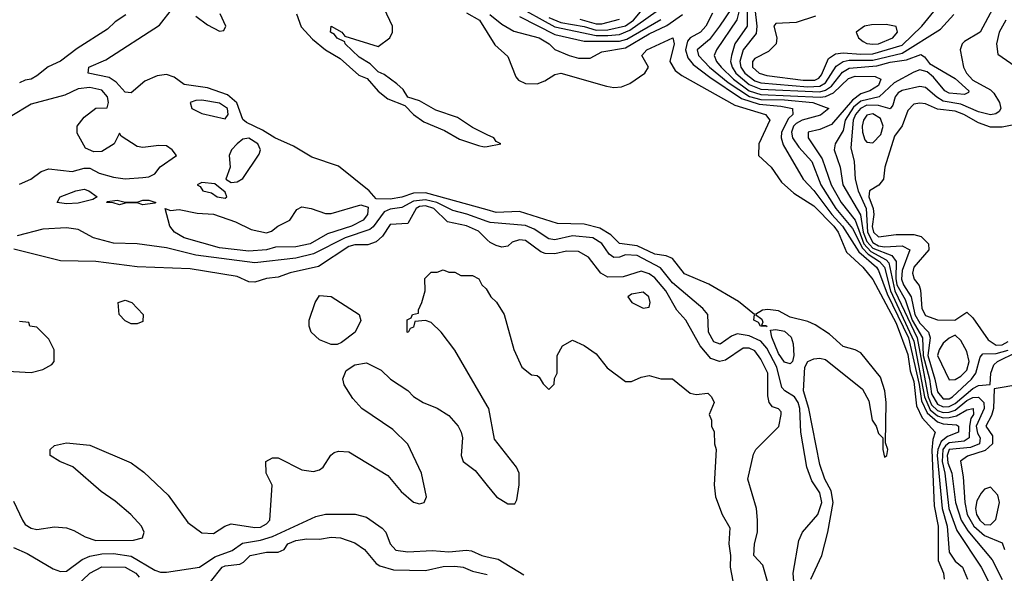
# Model space of a CAD drawing. Header units: inches. Extents: x 2380053 to 2584298, y 380219 to 546618.
# Tile 661 of 788: x 2528411 to 2531757, y 464990 to 466872. Entities that reach past the tile are written whole.
import ezdxf

# ---------------------------------------------------------------- set-up
doc = ezdxf.new("R2010")
doc.units = ezdxf.units.IN
doc.header["$MEASUREMENT"] = 0
doc.layers.add('C5426', color=7, linetype='Continuous')
doc.layers.add('C5436', color=7, linetype='Continuous')

msp = doc.modelspace()

# ---------------------------------------------------------------- linework, layer by layer
at = {"layer": 'C5426', "color": 2}
for points, elevation in [([(2528772, 466888), (2528735.4, 466864.6), (2528710, 466839.7), (2528606.4, 466773.6), (2528550, 466731.2), (2528507.9, 466712.1), (2528470, 466680.9), (2528450, 466669.3), (2528430, 466666.6), (2528410, 466657)], 2), ([(2530000, 466225.2), (2529790, 466283.4), (2529750, 466282.6), (2529710, 466268.9), (2529670, 466261.4), (2529622.9, 466262.9), (2529599.3, 466290), (2529494.3, 466374.3), (2529404.4, 466404.4), (2529342.2, 466442.2), (2529278, 466470), (2529236.8, 466496.8), (2529182.2, 466522.2), (2529170, 466532.7), (2529149.1, 466589.1), (2529117, 466617), (2529050, 466640.4), (2528970, 466651.3), (2528936.3, 466676.3), (2528910, 466685.3), (2528878.9, 466681.1), (2528837, 466663), (2528790, 466623.6), (2528770, 466626), (2528739.1, 466659.1), (2528715.6, 466675.6), (2528644, 466690), (2528646.6, 466710), (2528704.1, 466735.9), (2528886.5, 466853.5), (2528930, 466910.5)], 2), ([(2529010, 466883.8), (2529050, 466854), (2529090, 466833.4), (2529104.7, 466835.3), (2529112, 466850), (2529092, 466892)], 2), ([(2529351.4, 466891.4), (2529367.8, 466847.7), (2529406.2, 466806.2), (2529450.5, 466770), (2529499.9, 466739.9), (2529563.7, 466683.7), (2529592, 466672), (2529629.1, 466629.1), (2529662.7, 466602.7), (2529720.5, 466580.5), (2529749.1, 466549.1), (2529784.5, 466524.5), (2529854.9, 466494.9), (2529905.5, 466465.5), (2529970, 466444.4), (2529990, 466439.3), (2530000, 466441.2)], 2), ([(2530000, 466480.7), (2529950, 466505.1), (2529899.1, 466539.1), (2529824.9, 466564.9), (2529770, 466595.6), (2529730, 466609), (2529714.2, 466634.2), (2529693.4, 466653.4), (2529650, 466686), (2529630, 466695.1), (2529602.3, 466722.3), (2529564.9, 466744.9), (2529517.2, 466790), (2529516.5, 466796.5), (2529490, 466809.5), (2529481.5, 466821.5), (2529467, 466830), (2529470, 466850.4), (2529506, 466830), (2529515.9, 466815.9), (2529630, 466780.7), (2529669.6, 466810.4), (2529678.4, 466830), (2529677.6, 466850), (2529649.6, 466910.4)], 2), ([(2529930, 466894.9), (2529973.7, 466870), (2530000, 466828.2)], 2), ([(2528410, 466312.2), (2528449.2, 466330), (2528484.7, 466355.3), (2528510, 466364.7), (2528590, 466356), (2528630, 466367.3), (2528650, 466367.3), (2528681, 466350), (2528730, 466337), (2528770, 466330.4), (2528830, 466334.9), (2528850, 466337.1), (2528870, 466347.7), (2528888.2, 466371.8), (2528944, 466410), (2528929, 466430), (2528910, 466442.7), (2528884.1, 466444.1), (2528830, 466437), (2528810, 466440.9), (2528756.4, 466476.4), (2528750, 466486), (2528732, 466450), (2528690, 466424), (2528663.1, 466423.1), (2528635.3, 466435.3), (2528606, 466486), (2528606, 466510), (2528630, 466540.7), (2528670, 466570.8), (2528708, 466572), (2528712.7, 466590), (2528709.3, 466610), (2528690, 466632.6), (2528650, 466641.1), (2528610, 466636.4), (2528564.3, 466615.7), (2528450, 466585.1), (2528378.6, 466541.4)], 6), ([(2530000, 466186.2), (2529931.1, 466211.1), (2529882.7, 466222.7), (2529828.3, 466250), (2529790, 466259.9), (2529750, 466254.9), (2529710, 466233.2), (2529670, 466227.3), (2529650, 466218.9), (2529612.5, 466167.5), (2529601.2, 466158.8), (2529517, 466130), (2529410, 466075.4), (2529350, 466060.6), (2529210, 466044.8), (2529010, 466071.6), (2528910, 466096.4), (2528810, 466109.6), (2528730, 466111.6), (2528662, 466130), (2528610, 466159), (2528570, 466164), (2528490, 466159.5), (2528402.5, 466137.5)], 6), ([(2530000, 466123.7), (2529970, 466153), (2529930, 466171), (2529864.6, 466184.6), (2529818.7, 466230), (2529790, 466238.7), (2529770, 466236.5), (2529758.5, 466230), (2529730, 466179.5), (2529670, 466175.1), (2529644.2, 466135.8), (2529623.1, 466116.9), (2529593.8, 466106.2), (2529550, 466106.3), (2529530, 466100.5), (2529426.7, 466033.3), (2529330, 466011.5), (2529290, 465996), (2529250, 465992.3), (2529210, 465979.3), (2529190, 465981.2), (2529150, 465999.3), (2528990, 466024.5), (2528810, 466031.5), (2528670, 466049.6), (2528550, 466051.8), (2528391.6, 466091.6)], 10), ([(2530000, 465559), (2529890, 465748.7), (2529844, 465810), (2529810, 465842), (2529790, 465848.7), (2529754, 465846), (2529750, 465826), (2529738, 465822), (2529731.6, 465808.4), (2529728, 465810), (2529728.4, 465851.6), (2529742, 465858), (2529746, 465870), (2529766, 465874), (2529766, 465886), (2529778, 465910), (2529788.7, 465950), (2529788.4, 465991.6), (2529810, 466014), (2529830, 466014), (2529850, 466022), (2529870, 466014), (2529890, 466014), (2529910, 466002), (2529950, 466002), (2529971.1, 465991.1), (2529982, 465970), (2529996.9, 465956.9), (2530000, 465951.3)], 10), ([(2528350, 465678), (2528450, 465672), (2528490, 465682), (2528520.4, 465699.6), (2528528, 465710), (2528528, 465750), (2528510, 465786), (2528470, 465826), (2528446, 465830), (2528442, 465842), (2528410, 465846)], 14), ([(2528390, 465234.8), (2528420.7, 465170), (2528430, 465156), (2528450, 465142.8), (2528470, 465139.1), (2528530, 465147.3), (2528570, 465144), (2528595.2, 465135.2), (2528633.2, 465113.2), (2528670, 465101.6), (2528798, 465102), (2528828, 465110), (2528834, 465130), (2528825.2, 465150), (2528789, 465190), (2528735.3, 465235.3), (2528687.7, 465267.7), (2528591.9, 465351.9), (2528548, 465370), (2528515.3, 465390), (2528515.3, 465410), (2528530, 465424.7), (2528570, 465433), (2528650, 465424.9), (2528790, 465364.9), (2528833.5, 465333.5), (2528915.6, 465255.6), (2528982.8, 465162.8), (2529030, 465126.8), (2529070, 465124.7), (2529108, 465150), (2529130, 465157.3), (2529210, 465145.3), (2529230, 465147), (2529250, 465157.3), (2529260.9, 465170), (2529269.1, 465289.1), (2529249, 465330), (2529248, 465370), (2529270, 465382), (2529290, 465382), (2529370, 465341), (2529410, 465336), (2529430, 465341), (2529442, 465350), (2529468.9, 465391.1), (2529480.2, 465399.8), (2529494.6, 465405.4), (2529530, 465402.8), (2529662.5, 465322.5), (2529707.9, 465267.9), (2529750, 465231.3), (2529770, 465226), (2529786, 465230), (2529793.2, 465250), (2529777.2, 465330), (2529730, 465428.7), (2529678.9, 465478.9), (2529574, 465550), (2529543.7, 465583.7), (2529514, 465630), (2529509.1, 465650.9), (2529521.2, 465678.8), (2529550, 465698), (2529590, 465704.7), (2529639.8, 465679.8), (2529671.3, 465650), (2529730, 465611.3), (2529750, 465591.3), (2529782, 465570), (2529830, 465551), (2529870, 465526), (2529901, 465490), (2529911, 465470), (2529916, 465450), (2529911.3, 465390), (2529918, 465370), (2529959.1, 465339.1), (2530000, 465288.7)], 10), ([(2528390, 465077), (2528436.5, 465056.5), (2528525.2, 465005.2), (2528550, 464995.3), (2528570, 464996.5), (2528623.6, 465036.4), (2528650, 465048.1), (2528690, 465056), (2528730, 465057.1), (2528790, 465048.4), (2528870, 465000.7), (2528890, 464993.8), (2528910, 464994), (2529022, 465010), (2529074.9, 465045.1), (2529132.9, 465067.1), (2529168.4, 465091.6), (2529230, 465102.2), (2529270, 465114.7), (2529417.6, 465182.4), (2529450, 465190.6), (2529551.1, 465191.1), (2529590, 465181), (2529643.1, 465143.1), (2529655.5, 465130), (2529670.6, 465090), (2529690, 465068.7), (2529730, 465063.1), (2529813.4, 465066.6), (2529870, 465063.1), (2529930, 465068.4), (2529946.2, 465066.2), (2529982, 465050), (2530000, 465046)], 6), ([(2529059.3, 464960.7), (2529099.3, 465010), (2529110, 465015.3), (2529158.9, 465021.1), (2529172.3, 465027.7), (2529194, 465050), (2529250, 465062), (2529290, 465062), (2529310, 465071), (2529322.7, 465090), (2529350, 465101.6), (2529387.3, 465107.3), (2529430, 465106), (2529470, 465113), (2529502, 465110), (2529550, 465092.7), (2529582.8, 465070), (2529622.8, 465022.8), (2529634.8, 465014.8), (2529681.4, 465001.4), (2529790, 464999.3), (2529850, 465012.9), (2529890, 465014), (2529918, 465010), (2529950, 464997), (2530000, 464985.3)], 2), ([(2528598.6, 464941.4), (2528650, 464990.5), (2528690, 465012), (2528770, 465010.3), (2528806, 464990), (2528816.7, 464976.7)], 2)]:
    msp.add_lwpolyline(points, dxfattribs=dict(at, elevation=elevation))
for points, elevation in [([(2529030, 466598.9), (2529010, 466597.6), (2528991, 466590), (2528996, 466570), (2529030, 466553.4), (2529110, 466534.9), (2529119.7, 466550), (2529117.6, 466570), (2529090, 466588.2)], 6), ([(2529190, 466469.5), (2529170, 466466), (2529150.8, 466450), (2529131, 466430), (2529122.8, 466410), (2529126, 466370), (2529112, 466330), (2529130, 466318), (2529150, 466321), (2529170, 466332), (2529225.6, 466414.4), (2529229.3, 466430), (2529220.7, 466450)], 6), ([(2529030, 466318), (2529014, 466310), (2529024.7, 466304.7), (2529034, 466290), (2529062.8, 466282.8), (2529082, 466270), (2529110, 466264.7), (2529115.3, 466270), (2529110, 466286), (2529074, 466314)], 6), ([(2528570, 466246), (2528538, 466250), (2528548.7, 466270), (2528602, 466290), (2528630, 466295.3), (2528646, 466290), (2528674, 466270), (2528659.8, 466260.2), (2528610, 466248.2)], 2), ([(2528830, 466242), (2528810, 466248.7), (2528770, 466248), (2528750, 466242), (2528729, 466249), (2528706, 466250), (2528710, 466254), (2528742, 466258), (2528770, 466251.3), (2528810, 466251.3), (2528830, 466258), (2528850, 466258), (2528874, 466250), (2528870, 466248)], 2), ([(2529190, 466085.1), (2529090, 466095.8), (2528970, 466129.7), (2528937.2, 466150), (2528921.2, 466170), (2528906, 466230), (2528923.6, 466223.6), (2528953.2, 466226.8), (2529014.2, 466214.2), (2529070, 466210.3), (2529144.4, 466184.4), (2529198.3, 466158.3), (2529250, 466147.3), (2529267, 466153), (2529289, 466170), (2529329.5, 466190.5), (2529353.2, 466226.8), (2529370, 466236), (2529402, 466230), (2529450, 466212.7), (2529470, 466212.7), (2529570, 466242), (2529594.9, 466234.9), (2529593.1, 466210), (2529578, 466190), (2529539.1, 466170), (2529456.7, 466143.3), (2529398.8, 466110), (2529350, 466099.7), (2529281.1, 466098.9), (2529250, 466089.8)], 2), ([(2528790, 465838), (2528770, 465848), (2528748.7, 465870), (2528746, 465910), (2528770, 465918), (2528792, 465910), (2528831.3, 465870), (2528830, 465846), (2528810, 465838)], 10), ([(2529470, 465768), (2529430, 465784), (2529402, 465810), (2529395.3, 465830), (2529395.3, 465850), (2529415.3, 465910), (2529430, 465934), (2529470, 465931), (2529564.7, 465870), (2529571.1, 465848.9), (2529550.8, 465809.2), (2529505.4, 465774.6), (2529490, 465768)], 10)]:
    msp.add_lwpolyline(points, close=True, dxfattribs=dict(at, elevation=elevation))
at = {"layer": 'C5436', "color": 2}
for points, elevation in [([(2530090, 466924.8), (2530230, 466847.2), (2530370, 466818.3), (2530410, 466818.2), (2530450, 466821.8), (2530484.2, 466835.8), (2530600.9, 466919.1)], 14), ([(2530210, 466879.8), (2530250, 466862.7), (2530330, 466848.5), (2530370, 466836.8), (2530410, 466838), (2530470, 466851.6), (2530496.8, 466870), (2530550, 466933.6)], 18), ([(2530867.7, 466950), (2530848.6, 466871.4), (2530779.5, 466770), (2530771.8, 466750), (2530779, 466730), (2530795.2, 466710), (2530836.8, 466670), (2530890, 466630.1), (2530930, 466617.3), (2531131.5, 466608.5), (2531150, 466611.2), (2531176.7, 466623.3), (2531227.8, 466672.2), (2531250, 466680.2), (2531318.3, 466678.3), (2531338, 466670), (2531330, 466648.4), (2531300.5, 466630), (2531270, 466619.8), (2531241.6, 466598.4), (2531170, 466515.8), (2531130, 466498.4), (2531091.3, 466490), (2531090.7, 466470), (2531138.5, 466398.5), (2531169.3, 466310), (2531203, 466250), (2531250.1, 466190.1), (2531280.2, 466110), (2531304, 466084), (2531355.7, 466055.7), (2531365.1, 466045.1), (2531385.2, 465950), (2531461.2, 465790), (2531499.1, 465590), (2531510, 465562.7), (2531530, 465542.8), (2531550, 465536.3), (2531570, 465537.4), (2531590, 465544.6), (2531630, 465576.8), (2531650, 465587.2), (2531670, 465588.4), (2531687.6, 465570), (2531688.8, 465550), (2531662.1, 465490), (2531665.9, 465465.9), (2531675.5, 465450), (2531672.6, 465430), (2531642.9, 465417.1), (2531570.5, 465410), (2531562.6, 465390), (2531565.6, 465365.6), (2531578.6, 465330), (2531590.9, 465230), (2531610.9, 465170), (2531633.9, 465133.9), (2531715.6, 465035.6), (2531750, 464968.4)], 14), ([(2530008.9, 466890), (2530050, 466857), (2530090, 466832.4), (2530176.3, 466810), (2530210.6, 466790), (2530230.3, 466770.3), (2530278, 466750), (2530310, 466741.6), (2530350, 466740.7), (2530390, 466763.1), (2530470, 466776.6), (2530550, 466823.8), (2530610, 466851.8), (2530664.2, 466890)], 6), ([(2530766, 466894), (2530742.6, 466850), (2530724.9, 466830), (2530690, 466810.8), (2530681.2, 466798.8), (2530674.2, 466770), (2530681.9, 466741.9), (2530699.6, 466719.6), (2530756.1, 466676.1), (2530863.8, 466603.8), (2530924.2, 466584.2), (2530998.3, 466578.3), (2531038, 466570), (2531038.7, 466550), (2531024.2, 466535.8), (2531000.7, 466490), (2530998.6, 466470), (2531006, 466446), (2531074, 466330), (2531110, 466291.6), (2531170.9, 466210), (2531207.5, 466170), (2531263.1, 466083.1), (2531323.2, 466030), (2531330, 466018.9), (2531359.3, 465939.3), (2531431.2, 465790), (2531468, 465632), (2531475.7, 465575.7), (2531495, 465535), (2531530, 465505.1), (2531550, 465497.8), (2531594.3, 465494.3), (2531601.6, 465490), (2531602, 465470), (2531564.8, 465455.2), (2531542.7, 465437.3), (2531531.4, 465410), (2531529.6, 465389.6), (2531546, 465210), (2531562.8, 465150), (2531570, 465061), (2531590, 465030.4), (2531615.8, 465010), (2531632.7, 464970)], 6), ([(2530830.1, 466909.9), (2530789.2, 466850), (2530755, 466805), (2530714, 466770), (2530717.8, 466750), (2530755.2, 466710), (2530818.6, 466658.6), (2530891, 466611), (2530930, 466600.9), (2531010, 466599), (2531106.8, 466590), (2531160.7, 466570), (2531132.2, 466547.8), (2531070, 466529.8), (2531050, 466519.3), (2531041.1, 466510), (2531033.8, 466490), (2531037.8, 466470), (2531059, 466439), (2531103.2, 466390), (2531133.7, 466310), (2531185.1, 466230), (2531241.8, 466161.8), (2531275.1, 466095.1), (2531294.7, 466074.7), (2531333.1, 466050), (2531350.7, 466030.7), (2531371.1, 465950), (2531450, 465778.5), (2531486.1, 465590), (2531505.6, 465545.6), (2531530, 465524.6), (2531550, 465518.5), (2531570, 465518.9), (2531594.9, 465525.1), (2531630, 465545.5), (2531651.7, 465550), (2531652.6, 465530), (2531644.1, 465515.9), (2531638.9, 465490), (2531637.8, 465450), (2531620.6, 465439.4), (2531570, 465432.7), (2531557.4, 465422.6), (2531548.4, 465410), (2531546.6, 465370), (2531555.2, 465330), (2531568.4, 465210), (2531595.5, 465135.5), (2531678.3, 465010), (2531719.5, 464930)], 10), ([(2530883.5, 466910), (2530882.9, 466850), (2530841.8, 466790), (2530830.1, 466749.9), (2530827.1, 466730), (2530832.4, 466710), (2530845.1, 466690), (2530890, 466651.9), (2530930, 466635.2), (2531130, 466626.9), (2531150, 466632.4), (2531170, 466646.1), (2531207, 466693), (2531230, 466707.1), (2531324.5, 466715.5), (2531370, 466727.8), (2531425, 466735), (2531473.1, 466753.1), (2531485.8, 466745.8), (2531503.4, 466723.4), (2531590, 466671.5), (2531636.4, 466630), (2531635.8, 466624.2), (2531622.5, 466617.5), (2531570, 466621.8), (2531555.1, 466630), (2531517.1, 466677.1), (2531494.8, 466694.8), (2531470, 466701.6), (2531450, 466693.6), (2531382.5, 466657.5), (2531331.8, 466610), (2531270, 466595.3), (2531245.1, 466574.9), (2531216.8, 466530), (2531210, 466495.1), (2531182, 466450), (2531178.9, 466430), (2531199.5, 466370), (2531208.2, 466310), (2531268.5, 466208.5), (2531278, 466150), (2531290, 466118.1), (2531310, 466095.3), (2531374.6, 466070), (2531389.5, 466050), (2531388.2, 465991.8), (2531392.6, 465970), (2531420.1, 465920.1), (2531443.9, 465850), (2531478.8, 465790), (2531481.7, 465730), (2531502.6, 465650), (2531510, 465599.5), (2531530, 465564.2), (2531550, 465555.3), (2531570, 465556.8), (2531590, 465566.7), (2531650, 465618), (2531670, 465628.1), (2531708.9, 465631.1), (2531711.9, 465670), (2531721.7, 465698.3), (2531734, 465710), (2531798.4, 465741.6)], 18), ([(2530909.5, 466910), (2530916.3, 466850), (2530914.6, 466825.4), (2530870.2, 466769.8), (2530859, 466730), (2530862, 466710), (2530875.2, 466690), (2530910, 466663.9), (2530930, 466657), (2531090, 466643.4), (2531130, 466646.2), (2531150, 466657.4), (2531186, 466714), (2531210, 466729.4), (2531230, 466733.8), (2531310, 466734.6), (2531410, 466758.1), (2531540.6, 466839.4), (2531586.3, 466890)], 22), ([(2531115.7, 466884.3), (2531050, 466862.9), (2530981.3, 466858.7), (2530974, 466850), (2530984.4, 466810), (2530981.6, 466790), (2530956.3, 466763.7), (2530910, 466739.5), (2530901.6, 466730), (2530902, 466710), (2530923.8, 466690), (2530950, 466682.6), (2531073.7, 466666.3), (2531113.3, 466666.7), (2531126.8, 466673.2), (2531135.6, 466684.4), (2531159.6, 466740.4), (2531183.6, 466756.4), (2531210, 466759.8), (2531270, 466754.3), (2531310, 466755.8), (2531410, 466785.4), (2531477.4, 466850), (2531527.9, 466912.1)], 26), ([(2531718.8, 466910), (2531674.9, 466830), (2531622.2, 466797.8), (2531614, 466790), (2531607, 466770), (2531618.7, 466710), (2531628.9, 466690), (2531650, 466666.9), (2531710, 466633.4), (2531721.6, 466621.6), (2531741.1, 466590), (2531746, 466570), (2531739.9, 466560.1), (2531728.6, 466551.4), (2531710, 466548.6), (2531670, 466558.9), (2531610, 466584.5), (2531550, 466595.4), (2531528.1, 466608.1), (2531490, 466641), (2531470, 466644.4), (2531410, 466630.8), (2531396.9, 466623.1), (2531386, 466610), (2531378.7, 466581.3), (2531370, 466569.4), (2531330, 466580.6), (2531290, 466581.1), (2531268.6, 466570), (2531251.8, 466550), (2531243.9, 466530), (2531236.1, 466436.1), (2531246.9, 466390), (2531250.7, 466329.3), (2531260.2, 466290), (2531288.2, 466230), (2531292.4, 466150), (2531310, 466114.1), (2531330, 466102.8), (2531350, 466099.5), (2531410, 466102.7), (2531436.4, 466090), (2531410, 466019.5), (2531407.6, 465990), (2531414.2, 465970), (2531441.3, 465930), (2531452.8, 465870), (2531470, 465840.6), (2531500.2, 465810), (2531505.4, 465790), (2531497, 465730), (2531521.7, 465650), (2531530, 465606.7), (2531550, 465582.9), (2531570, 465583), (2531581.7, 465590), (2531645.5, 465650), (2531660.3, 465670), (2531675.1, 465724.9), (2531684.5, 465735.5), (2531730, 465736.4), (2531770, 465748.4)], 22), ([(2530110, 466882.6), (2530230, 466822), (2530330, 466799.3), (2530450, 466798.9), (2530474, 466806), (2530590, 466872.6)], 10), ([(2530314.3, 466874.3), (2530370, 466857.6), (2530390, 466857.5), (2530450, 466873.4)], 22), ([(2531762.6, 466870), (2531739.5, 466830), (2531730.5, 466790), (2531735.3, 466755.3), (2531793.7, 466713.7)], 26), ([(2530000, 466828.2), (2530026.4, 466786.4), (2530070, 466746.8), (2530097.3, 466677.3), (2530106.9, 466666.9), (2530130, 466654.9), (2530170, 466654.4), (2530195.6, 466664.4), (2530230, 466686), (2530250, 466690.3), (2530405.7, 466645.7), (2530430, 466641.3), (2530456.3, 466643.7), (2530484.9, 466655.1), (2530535.3, 466690), (2530548.7, 466710), (2530525.2, 466750), (2530542, 466770), (2530630.4, 466810.4), (2530635.8, 466790), (2530621, 466730), (2530638.8, 466698.8), (2530661.7, 466681.7), (2530841.3, 466581.3), (2530946, 466550), (2530961, 466530), (2530923, 466450), (2530922, 466410), (2530965.5, 466370), (2530999.6, 466319.6), (2531041.6, 466281.6), (2531110, 466239.6), (2531177.5, 466170), (2531193.1, 466150), (2531221.2, 466081.2), (2531277, 466030), (2531310, 465988.2), (2531390, 465840.3), (2531430, 465733), (2531437.9, 465677.9), (2531450, 465642), (2531459.3, 465559.3), (2531478.6, 465518.6), (2531522.6, 465470), (2531514.9, 465445.1), (2531511.5, 465408.5), (2531518.8, 465218.8), (2531532.7, 465150), (2531533.1, 465033.1), (2531550.3, 464990), (2531553.4, 464970)], 2), ([(2531790, 466514.8), (2531750, 466506.8), (2531710, 466506.2), (2531670, 466520.8), (2531619.7, 466550), (2531590, 466561.1), (2531530, 466567.6), (2531490, 466585.7), (2531470, 466588.4), (2531450, 466584.4), (2531430, 466563.6), (2531410, 466511.5), (2531384.6, 466475.4), (2531350.9, 466370), (2531346.8, 466330), (2531330.9, 466309.1), (2531299.6, 466290), (2531297.4, 466270), (2531312.2, 466230), (2531314, 466210), (2531308.4, 466168.4), (2531312.4, 466150), (2531330, 466134), (2531390, 466141.3), (2531450, 466142), (2531474.9, 466134.9), (2531499.3, 466110), (2531500.4, 466090), (2531450.3, 466030), (2531445.7, 466010), (2531450.5, 465990), (2531467.9, 465967.9), (2531472.7, 465952.7), (2531477.6, 465890), (2531490, 465866.3), (2531530, 465852), (2531589.4, 465850.6), (2531630, 465878), (2531650, 465858.8), (2531702.9, 465782.9), (2531730, 465765.2), (2531750, 465766.4), (2531770, 465778)], 26), ([(2530000, 466441.2), (2530046, 466450), (2530030, 466458), (2530022, 466470), (2530000, 466480.7)], 2), ([(2531099.7, 464970), (2531137.6, 465050), (2531158, 465130), (2531176.1, 465230), (2531168.8, 465270), (2531147.7, 465310), (2531130, 465359), (2531093.1, 465550), (2531075.1, 465610), (2531079.7, 465690), (2531089.5, 465710), (2531110, 465719), (2531130, 465721.5), (2531150, 465716.9), (2531275.4, 465615.4), (2531296.5, 465576.5), (2531308.7, 465510), (2531321.6, 465490), (2531330, 465464.7), (2531344.7, 465450), (2531344.9, 465410), (2531350, 465384.7), (2531358, 465390), (2531362, 465410), (2531353.2, 465433.2), (2531355.6, 465570), (2531351.5, 465610), (2531336.9, 465656.9), (2531270, 465739.1), (2531250, 465749.8), (2531210, 465760.4), (2531163.2, 465803.2), (2531114.5, 465834.5), (2531090, 465845.3), (2531030, 465860.5), (2530990, 465882), (2530953.4, 465886.6), (2530935.3, 465884.7), (2530912, 465870), (2530933.4, 465853.4), (2530936.9, 465843.1), (2530932.7, 465832.7), (2530947.3, 465832.7), (2530951.6, 465828.4), (2530929, 465830), (2530922, 465842), (2530906.6, 465850), (2530908.7, 465870), (2530854.2, 465914.2), (2530752.9, 465972.9), (2530670, 466008), (2530630, 466059.6), (2530608.7, 466068.7), (2530570, 466075.1), (2530510, 466103.1), (2530450, 466111.3), (2530420, 466140), (2530383, 466163), (2530330, 466176.4), (2530238.6, 466178.6), (2530110, 466219.7), (2530030, 466216.9), (2530000, 466225.2)], 2), ([(2531050, 464866), (2531039.7, 464990), (2531058.9, 465101.1), (2531071.8, 465130), (2531123.6, 465190), (2531136.8, 465230), (2531130, 465263.7), (2531103.6, 465303.6), (2531086, 465350), (2531066.2, 465470), (2531062.4, 465550), (2531057, 465570), (2531044.4, 465590), (2531011.6, 465610), (2531001.7, 465621.7), (2530983.9, 465690), (2530950, 465755.4), (2530930, 465779.3), (2530890, 465796.5), (2530850, 465804), (2530830, 465795.6), (2530791.3, 465768.7), (2530770, 465776.2), (2530751.5, 465810), (2530749.3, 465870), (2530732.7, 465890), (2530630, 465977.7), (2530588.5, 466028.5), (2530510, 466069.8), (2530470, 466072.5), (2530450, 466064.2), (2530430, 466062.9), (2530414.9, 466074.9), (2530390, 466111.1), (2530359.3, 466130), (2530290, 466137.4), (2530230, 466123.9), (2530210, 466127.3), (2530160, 466160), (2530130, 466172.5), (2530010, 466182.5), (2530000, 466186.2)], 6), ([(2530961.2, 464930), (2530937.2, 465017.2), (2530906, 465050), (2530908, 465090), (2530919, 465130), (2530919, 465170), (2530915.3, 465210), (2530885.2, 465310), (2530904.8, 465395.2), (2530912.7, 465410), (2530991.2, 465488.8), (2530999.3, 465530), (2530998.6, 465538.6), (2530990, 465548.7), (2530970, 465556), (2530958, 465570), (2530953.3, 465593.3), (2530953.3, 465670), (2530930, 465718), (2530910, 465745.6), (2530890, 465754.8), (2530870, 465755.1), (2530810, 465714.7), (2530790, 465709.3), (2530759.7, 465719.7), (2530723.5, 465763.5), (2530675.1, 465850), (2530644.2, 465884.2), (2530607.2, 465950), (2530570, 465993.7), (2530550, 466008.4), (2530523.1, 466016.9), (2530462.4, 465997.6), (2530410, 465996.4), (2530385.6, 466010), (2530344.7, 466064.8), (2530310, 466084.2), (2530270, 466084.7), (2530230, 466075.4), (2530197.4, 466077.4), (2530182.8, 466082.8), (2530130, 466120.7), (2530110, 466123.7), (2530084.7, 466115.3), (2530070, 466102), (2530050, 466099), (2530030, 466104), (2530010, 466114), (2530000, 466123.7)], 10), ([(2530000, 465951.3), (2530012, 465930), (2530031.3, 465911.3), (2530058, 465870), (2530090.7, 465750.7), (2530118, 465690), (2530150, 465664.7), (2530170, 465662), (2530176.9, 465656.9), (2530190, 465634), (2530210, 465614), (2530227.3, 465632.7), (2530228.4, 465651.6), (2530238, 465670), (2530238, 465730), (2530256.4, 465763.6), (2530290, 465782), (2530330, 465764.7), (2530370, 465736), (2530407.9, 465687.9), (2530470, 465642), (2530490, 465642), (2530523.1, 465656.9), (2530550, 465662), (2530590, 465651.3), (2530630, 465651.3), (2530690, 465602), (2530710, 465598), (2530750, 465602), (2530762, 465590), (2530771.3, 465570), (2530754, 465530), (2530762, 465510), (2530762, 465490), (2530771.1, 465471.1), (2530772, 465430), (2530778, 465410), (2530771, 465290), (2530776, 465250), (2530798, 465190), (2530824.7, 465144.7), (2530820.7, 465090), (2530826.8, 465050), (2530826, 465010), (2530844.7, 464910)], 10), ([(2531810, 465631.9), (2531723, 465617), (2531720.7, 465550), (2531713.7, 465526.3), (2531694.4, 465490), (2531716.7, 465456.7), (2531717.3, 465430), (2531692.5, 465407.5), (2531632.4, 465387.6), (2531608.9, 465371.1), (2531617.8, 465317.8), (2531622.7, 465230), (2531631.6, 465190), (2531653.7, 465150), (2531690, 465117.8), (2531750, 465093.4), (2531758.2, 465070)], 18), ([(2530000, 465288.7), (2530031.3, 465250), (2530070, 465226), (2530094, 465226), (2530100.4, 465239.6), (2530109, 465290), (2530109, 465330), (2530099, 465350), (2530025.2, 465445.2), (2530005.2, 465550), (2530000, 465559)], 10), ([(2530000, 465046), (2530037.7, 465037.7), (2530124.2, 464984.2)], 6)]:
    msp.add_lwpolyline(points, dxfattribs=dict(at, elevation=elevation))
for points, elevation in [([(2531355.9, 466855.9), (2531305.5, 466854.5), (2531282, 466850), (2531254, 466830), (2531262, 466810), (2531278, 466798), (2531290.7, 466790.7), (2531310, 466789.1), (2531330, 466790.4), (2531378.4, 466810), (2531394.5, 466830), (2531389.3, 466849.3)], 30), ([(2531310, 466552.4), (2531290, 466547.8), (2531278.5, 466530), (2531274.7, 466510), (2531275.3, 466490), (2531283.9, 466463.9), (2531290, 466455.5), (2531310, 466453.7), (2531338.2, 466481.8), (2531345.3, 466510), (2531336.3, 466536.3)], 26), ([(2530530, 465945.2), (2530490, 465939), (2530478, 465930), (2530492, 465910), (2530530, 465891.3), (2530550, 465894), (2530554, 465910), (2530549, 465930)], 14), ([(2531030, 465702), (2531010, 465708), (2530990, 465736.9), (2530967.6, 465792.4), (2530963.2, 465816.8), (2530981.3, 465818.7), (2531010, 465813.4), (2531033, 465793), (2531040.2, 465770), (2531041.7, 465730), (2531038, 465710)], 2), ([(2531590, 465799), (2531570, 465789.4), (2531550, 465772), (2531535.8, 465750), (2531530.4, 465730), (2531570, 465647.3), (2531590, 465648.5), (2531610, 465659.5), (2531630, 465680.4), (2531637.7, 465710), (2531630, 465743.7), (2531610, 465781.2)], 26), ([(2531710, 465282.7), (2531690, 465276), (2531678.2, 465261.8), (2531663.5, 465236.5), (2531659.3, 465210), (2531663.2, 465190), (2531674, 465170), (2531690, 465155.8), (2531710, 465154), (2531728, 465172), (2531741.3, 465230), (2531735.1, 465255.1)], 22)]:
    msp.add_lwpolyline(points, close=True, dxfattribs=dict(at, elevation=elevation))

doc.saveas('drawing.dxf')
